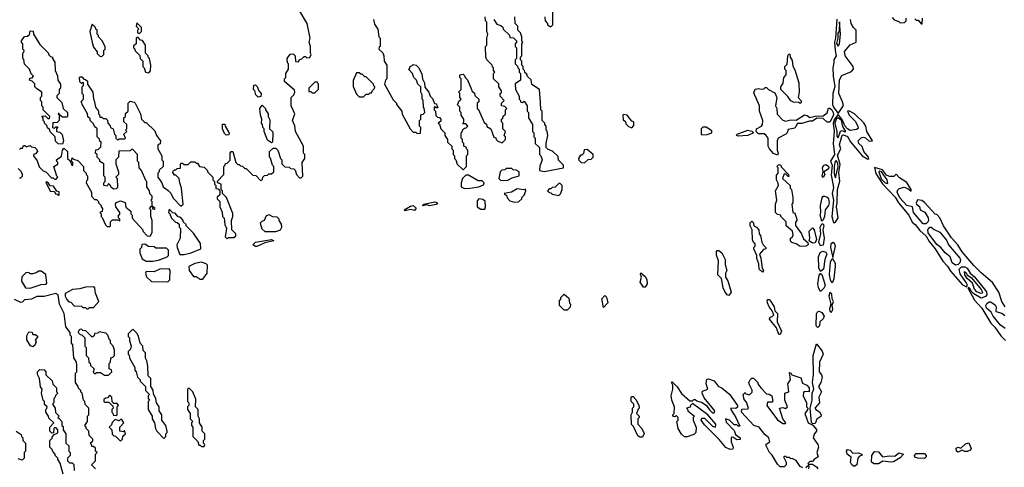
# Model space of a CAD drawing. Extents: x 2769579 to 2883812, y 684207 to 828660.
# Tile 330 of 505: x 2835877 to 2843178, y 760567 to 763882. Entities that reach past the tile are written whole.
import ezdxf

# ---------------------------------------------------------------- set-up
doc = ezdxf.new("R2010")
doc.units = 0

msp = doc.modelspace()

# ---------------------------------------------------------------- linework, layer by layer
at = {"layer": '0CON02XD'}
for points in [[(2839770, 763905), (2839773, 763873), (2839790, 763855), (2839790, 763845), (2839815, 763830), (2839830, 763845), (2839830, 764045)], [(2836555, 762640), (2836550, 762655), (2836535, 762670), (2836525, 762650), (2836500, 762655), (2836500, 762675), (2836510, 762685), (2836510, 762715), (2836500, 762725), (2836500, 762815), (2836471.7, 762831.7), (2836470, 762845), (2836450, 762865), (2836450, 762885), (2836440, 762895), (2836441.7, 762918.3), (2836458.3, 762921.7), (2836478.3, 762941.7), (2836480, 762975), (2836471.7, 762981.7), (2836468.3, 762998.3), (2836450, 763015), (2836450, 763075), (2836431.7, 763091.7), (2836425, 763110), (2836400, 763135), (2836398.3, 763148.3), (2836383, 763163), (2836380, 763185), (2836340, 763255), (2836338.3, 763268.3), (2836330, 763275), (2836350, 763295), (2836350, 763325), (2836340, 763335), (2836340, 763385), (2836350, 763395), (2836350, 763415), (2836345, 763420), (2836335, 763410), (2836321.7, 763421.7), (2836320, 763455), (2836325, 763460), (2836338.3, 763458.3), (2836351.7, 763441.7), (2836365, 763440), (2836378.3, 763428.3), (2836380, 763405), (2836420, 763345), (2836423, 763293), (2836430, 763285), (2836440, 763235), (2836460, 763205), (2836460, 763185), (2836468.3, 763178.3), (2836471.7, 763161.7), (2836485, 763160), (2836495, 763150), (2836515, 763150), (2836528.3, 763138.3), (2836530, 763115), (2836547, 763097), (2836550, 763085), (2836570, 763075), (2836580, 763035), (2836590, 763025), (2836590, 763005), (2836605, 762990), (2836615, 763000), (2836655, 763000), (2836660, 763005), (2836650, 763035), (2836670, 763055), (2836660, 763065), (2836670, 763075), (2836670, 763105), (2836650, 763125), (2836650, 763155), (2836660, 763165), (2836661.7, 763188.3), (2836680, 763205), (2836680, 763265), (2836695, 763280), (2836725, 763272.5), (2836732.5, 763265), (2836772.5, 763185), (2836780, 763145), (2836805, 763120), (2836815, 763120), (2836878.3, 763058.3), (2836890, 763025), (2836920, 762985), (2836918.3, 762961.7), (2836900, 762955), (2836900, 762925), (2836930, 762875), (2836930, 762845), (2836940, 762835), (2836940, 762795), (2836911.7, 762768.3), (2836910, 762755), (2836900, 762745), (2836900, 762715), (2836930, 762675), (2836940, 762645), (2836978.3, 762618.3), (2836997, 762597), (2837015, 762560), (2837071.7, 762501.7), (2837090, 762515), (2837077.5, 762635), (2837063, 762673), (2837060, 762705), (2837035, 762730), (2837025, 762730), (2837010, 762755), (2837025, 762770), (2837035, 762770), (2837045, 762780), (2837068.3, 762781.7), (2837070, 762815), (2837075, 762820), (2837085, 762820), (2837095, 762810), (2837125, 762810), (2837145, 762830), (2837175, 762830), (2837185, 762820), (2837195, 762820), (2837210, 762795), (2837245, 762790), (2837270, 762765), (2837270, 762755), (2837310, 762715), (2837310, 762695), (2837320, 762685), (2837320, 762665), (2837330, 762655), (2837331.7, 762631.7), (2837348.3, 762628.3), (2837360, 762615), (2837360, 762585), (2837341.7, 762568.3), (2837340, 762555), (2837360, 762535), (2837360, 762495), (2837377, 762457), (2837380, 762425), (2837391.7, 762411.7), (2837397.5, 762365), (2837410, 762335), (2837400, 762275), (2837415, 762260), (2837425, 762270), (2837465, 762270), (2837478.3, 762281.7), (2837480, 762295), (2837450, 762325), (2837447.5, 762395), (2837457.5, 762425), (2837457, 762447), (2837410, 762565), (2837380, 762595), (2837380, 762615), (2837370, 762625), (2837370, 762665), (2837351.7, 762671.7), (2837340, 762685), (2837390, 762735), (2837390, 762795), (2837398.3, 762801.7), (2837401.7, 762818.3), (2837415, 762820), (2837437, 762843), (2837437, 762893), (2837443.6, 762906.4), (2837457.5, 762905), (2837480, 762825), (2837495, 762810), (2837505, 762810), (2837515, 762800), (2837528.3, 762798.3), (2837545, 762780), (2837555, 762780), (2837605, 762730), (2837628.3, 762728.3), (2837665, 762690), (2837678.3, 762701.7), (2837680, 762715), (2837691.7, 762728.3), (2837715, 762730), (2837725, 762740), (2837745, 762740), (2837760, 762755), (2837760, 762795), (2837750, 762805), (2837737, 762857), (2837730, 762865), (2837730, 762905), (2837755, 762930), (2837775, 762930), (2837790, 762915), (2837810, 762855), (2837820, 762845), (2837820, 762815), (2837841.7, 762791.7), (2837875, 762790), (2837885, 762780), (2837908.3, 762778.3), (2837918.3, 762768.3), (2837930, 762735), (2837951.7, 762711.7), (2837965, 762710), (2837977, 762723), (2837970, 762825), (2837990, 762855), (2837990, 762885), (2837980, 762895), (2837980, 762945), (2837922.5, 763055), (2837917, 763097), (2837900, 763135), (2837917.5, 763185), (2837890, 763245), (2837890, 763305), (2837910, 763325), (2837917.5, 763345), (2837915, 763360), (2837840, 763425), (2837840, 763445), (2837850, 763455), (2837850, 763485), (2837870, 763515), (2837870, 763555), (2837863, 763563), (2837860, 763595), (2837881.7, 763628.3), (2837905, 763630), (2837920, 763615), (2837921.7, 763571.7), (2837945, 763570), (2837951.7, 763588.3), (2837968.3, 763591.7), (2837985, 763610), (2837995, 763610), (2838005, 763600), (2838028.3, 763601.7), (2838037.5, 763625), (2838032.5, 763635), (2838032.5, 763685), (2838022.5, 763715), (2838030, 763745), (2838007.5, 763855), (2837947, 763957)], [(2838521.7, 763828.3), (2838531.7, 763811.7), (2838540, 763755), (2838550, 763745), (2838550, 763685), (2838541.7, 763678.3), (2838540, 763665), (2838568.3, 763638.3), (2838577.5, 763615), (2838580, 763575), (2838600, 763545), (2838600, 763445), (2838590, 763435), (2838582.5, 763405), (2838645, 763290), (2838670, 763265), (2838670, 763255), (2838710, 763205), (2838713, 763183), (2838773, 763073), (2838795, 763050), (2838815, 763050), (2838825, 763040), (2838848.3, 763041.7), (2838850, 763085), (2838840, 763095), (2838840, 763135), (2838850, 763145), (2838851.7, 763178.3), (2838868.3, 763181.7), (2838880, 763195), (2838876.4, 763226.4), (2838870, 763235), (2838867.5, 763287.5), (2838860, 763295), (2838860, 763325), (2838850, 763345), (2838850, 763385), (2838830, 763405), (2838820, 763435), (2838800, 763455), (2838790, 763485), (2838760, 763515), (2838768.3, 763521.7), (2838771.7, 763538.3), (2838785, 763540), (2838795, 763550), (2838816.4, 763546.4), (2838836.1, 763526.1), (2838859.5, 763479.5), (2838863.6, 763443.6), (2838877.5, 763415), (2838881.7, 763381.7), (2838910, 763345), (2838920, 763315), (2838938.3, 763298.3), (2838951.7, 763261.7), (2838968.3, 763258.3), (2838970, 763245), (2838980, 763235), (2838975, 763230), (2838965, 763230), (2838955, 763240), (2838950, 763235), (2838950, 763215), (2838960, 763205), (2838961.7, 763171.7), (2838975, 763160), (2838988.3, 763158.3), (2839000, 763145), (2838998.3, 763131.7), (2838980, 763115), (2838988.3, 763108.3), (2839000, 763075), (2839030, 763045), (2839030, 763025), (2839050, 762995), (2839050, 762975), (2839080, 762945), (2839080, 762925), (2839090, 762915), (2839090, 762885), (2839100, 762875), (2839100, 762855), (2839110, 762845), (2839121.7, 762811.7), (2839161.7, 762771.7), (2839168.3, 762771.7), (2839190, 762795), (2839190, 762875), (2839200, 762885), (2839200, 762915), (2839190, 762925), (2839190, 762935), (2839170, 762945), (2839170, 762965), (2839160, 762975), (2839160, 762995), (2839150, 763005), (2839150, 763045), (2839158.3, 763051.7), (2839161.7, 763068.3), (2839175, 763080), (2839188.3, 763081.7), (2839200, 763095), (2839185, 763110), (2839161.7, 763111.7), (2839170, 763125), (2839170, 763145), (2839150, 763175), (2839150, 763195), (2839140, 763205), (2839140, 763235), (2839120, 763255), (2839128.3, 763261.7), (2839131.7, 763278.3), (2839150, 763295), (2839140, 763305), (2839140, 763335), (2839130, 763345), (2839150, 763365), (2839150, 763445), (2839140, 763455), (2839140, 763475), (2839165, 763480), (2839175, 763470), (2839180, 763455), (2839197, 763437), (2839227.5, 763365), (2839230, 763355), (2839248.3, 763338.3), (2839251.7, 763321.7), (2839280, 763295), (2839280, 763275), (2839270, 763265), (2839270, 763225), (2839278.3, 763218.3), (2839321.7, 763121.7), (2839338.3, 763108.3), (2839341.7, 763091.7), (2839370, 763075), (2839391.7, 763011.7), (2839408.3, 763008.3), (2839410, 762995), (2839421.7, 762981.7), (2839455, 762970), (2839480, 762995), (2839480, 763015), (2839470, 763025), (2839480, 763055), (2839460, 763075), (2839460, 763115), (2839450, 763125), (2839450, 763145), (2839458.3, 763151.7), (2839461.7, 763168.3), (2839478.3, 763181.7), (2839480, 763215), (2839490, 763225), (2839475, 763240), (2839450, 763245), (2839450, 763265), (2839470, 763285), (2839440, 763315), (2839440, 763335), (2839448.3, 763341.7), (2839450, 763355), (2839430, 763385), (2839428.3, 763408.3), (2839390, 763445), (2839390, 763485), (2839400, 763495), (2839390, 763505), (2839390, 763525), (2839381.7, 763531.7), (2839380, 763545), (2839340, 763585), (2839332.5, 763605), (2839330, 763685), (2839340, 763695), (2839340, 763745), (2839347.5, 763775), (2839340, 763795), (2839340, 763865), (2839330, 763875), (2839327.5, 763905)], [(2839392.5, 763885), (2839415, 763850), (2839445, 763840), (2839458.3, 763828.3), (2839461.7, 763811.7), (2839508.3, 763768.3), (2839511.7, 763751.7), (2839538.3, 763748.3), (2839560, 763725), (2839560, 763715), (2839550, 763705), (2839550, 763685), (2839560, 763675), (2839560, 763595), (2839550, 763585), (2839550, 763555), (2839568.3, 763538.3), (2839570, 763525), (2839580, 763515), (2839580, 763495), (2839590, 763485), (2839590, 763435), (2839551.7, 763408.3), (2839552.5, 763365), (2839580, 763315), (2839580, 763295), (2839588.3, 763288.3), (2839591.7, 763271.7), (2839605, 763270), (2839618.3, 763278.3), (2839640, 763245), (2839640, 763205), (2839650, 763195), (2839650, 763155), (2839680, 763105), (2839680, 763055), (2839690, 763045), (2839690, 763015), (2839700, 763005), (2839700, 762965), (2839730, 762935), (2839730, 762885), (2839740, 762875), (2839750, 762845), (2839733, 762797), (2839730, 762765), (2839765, 762757.5), (2839910, 762785), (2839910, 762805), (2839873, 762843), (2839868.3, 762868.3), (2839828.3, 762908.3), (2839795, 762920), (2839780, 762935), (2839780, 762965), (2839792.5, 763025), (2839787, 763057), (2839780, 763065), (2839780, 763095), (2839770, 763105), (2839770, 763115), (2839750, 763135), (2839750, 763205), (2839740, 763215), (2839738.3, 763271.7), (2839730, 763365), (2839673, 763403), (2839668.3, 763438.3), (2839641.7, 763461.7), (2839638.3, 763478.3), (2839621.7, 763491.7), (2839620, 763505), (2839610, 763515), (2839610, 763535), (2839600, 763545), (2839600, 763575), (2839590, 763585), (2839590, 763605), (2839600, 763615), (2839600, 763705), (2839607.5, 763715), (2839600, 763725), (2839600, 763755), (2839590, 763785), (2839570, 763805), (2839570, 763835), (2839550, 763855), (2839547.5, 763905)], [(2842345, 763900), (2842361.7, 763881.7), (2842395, 763870), (2842405, 763860), (2842438.3, 763861.7), (2842450, 763875), (2842450, 763895)], [(2842515, 763890), (2842525, 763880), (2842538.3, 763878.3), (2842561.7, 763851.7), (2842568.3, 763851.7), (2842570, 763895)], [(2836485, 763610), (2836500, 763625), (2836500, 763655), (2836510, 763665), (2836510, 763685), (2836487.5, 763725), (2836460, 763755), (2836460, 763765), (2836450, 763775), (2836450, 763805), (2836441.7, 763811.7), (2836440, 763825), (2836415, 763850), (2836397.5, 763795), (2836413, 763713), (2836425, 763680), (2836450, 763645), (2836451.7, 763631.7), (2836471.7, 763611.7), (2836485, 763610)], [(2836765, 763780), (2836780, 763795), (2836780, 763825), (2836745, 763860), (2836740, 763835), (2836760, 763815), (2836750, 763805), (2836750, 763785), (2836765, 763780)], [(2838500, 763885), (2838508.3, 763848.3), (2838521.7, 763828.3)], [(2841934.7, 763885.3), (2841925.9, 763745), (2841919.1, 763715), (2841922.1, 763655), (2841931.3, 763615), (2841914.6, 763585), (2841913.2, 763565), (2841906.2, 763525), (2841908.2, 763465), (2841921.7, 763388.3), (2841906.8, 763335), (2841903.2, 763255), (2841910.6, 763235), (2841945, 763186.7), (2841983.9, 763246.1), (2841977.5, 763275), (2841950.6, 763335), (2841955, 763437.5), (2841971.7, 763468.3), (2842045, 763500), (2842060, 763515), (2842057.5, 763535), (2841996.7, 763615), (2841993.6, 763646.4), (2842033.6, 763696.4), (2842080, 763715), (2842080, 763805), (2842060, 763825), (2842042.5, 763855), (2842037.5, 763885)], [(2841945, 763686.7), (2841956.2, 763705), (2841962.5, 763775), (2841955, 763867.5), (2841952.5, 763797.5), (2841942.3, 763782.3), (2841942.5, 763745), (2841933.8, 763706.2), (2841945, 763686.7)], [(2836195, 762960), (2836163, 762963), (2836141.7, 762981.7), (2836140, 763015), (2836101.7, 763051.7), (2836098.3, 763068.3), (2836081.7, 763081.7), (2836078.3, 763098.3), (2836060, 763115), (2836060, 763125), (2836050, 763135), (2836050, 763155), (2836041.7, 763168.3), (2836065, 763170), (2836085, 763150), (2836098.3, 763151.7), (2836100, 763165), (2836050, 763215), (2836050, 763235), (2836040, 763245), (2836040, 763275), (2836030, 763285), (2836030, 763305), (2836040, 763315), (2836040, 763345), (2836001.7, 763371.7), (2835990, 763385), (2835988.3, 763408.3), (2835968.3, 763428.3), (2835950, 763435), (2835951.7, 763448.3), (2835968.3, 763451.7), (2835980, 763465), (2835961.7, 763481.7), (2835950, 763515), (2835913, 763553), (2835907, 763587), (2835900, 763595), (2835900, 763635), (2835908.3, 763641.7), (2835910, 763655), (2835900, 763665), (2835900, 763705), (2835890, 763715), (2835890, 763725), (2835911.7, 763758.3), (2835935, 763760), (2835948.3, 763771.7), (2835955, 763800), (2835976.4, 763796.4), (2835980, 763775), (2836025, 763700), (2836090, 763635), (2836090, 763625), (2836105, 763610), (2836120, 763605), (2836120, 763595), (2836137, 763567), (2836140, 763505), (2836157, 763467), (2836160, 763435), (2836180, 763405), (2836178.3, 763378.3), (2836170, 763365), (2836170, 763335), (2836152.5, 763317.5), (2836152.5, 763305), (2836188.3, 763268.3), (2836200, 763225), (2836230, 763195), (2836230, 763165), (2836225, 763160), (2836195, 763160), (2836170, 763180), (2836168.3, 763188.3), (2836161.7, 763188.3), (2836161.7, 763181.7), (2836170, 763180), (2836170, 763135), (2836155, 763120), (2836121.7, 763118.3), (2836120, 763085), (2836135, 763080), (2836145, 763090), (2836158.3, 763088.3), (2836150, 763075), (2836150, 763055), (2836175, 763050), (2836191.7, 763031.7), (2836202.5, 762985), (2836195, 762960)], [(2836835, 763490), (2836847, 763503), (2836850, 763545), (2836840, 763595), (2836830, 763605), (2836830, 763615), (2836810, 763635), (2836810, 763695), (2836788.3, 763728.3), (2836771.7, 763731.7), (2836755, 763750), (2836745, 763750), (2836740, 763745), (2836740, 763705), (2836721.7, 763688.3), (2836720, 763675), (2836728.3, 763668.3), (2836731.7, 763651.7), (2836768.3, 763618.3), (2836770, 763595), (2836790, 763575), (2836790, 763535), (2836800, 763525), (2836810, 763495), (2836835, 763490)], [(2841665, 763262.5), (2841655, 763270), (2841615, 763272.5), (2841595, 763282.5), (2841573, 763313), (2841520, 763365), (2841520, 763385), (2841537, 763413), (2841542.5, 763455), (2841560, 763475), (2841560, 763505), (2841550, 763515), (2841550, 763535), (2841567, 763553), (2841572.5, 763615), (2841580, 763630), (2841587, 763627), (2841590, 763605), (2841605, 763580), (2841608.3, 763538.3), (2841625, 763510), (2841653.3, 763415), (2841656.7, 763345), (2841650, 763305), (2841671.7, 763281.7), (2841671.7, 763268.3), (2841665, 763262.5)], [(2838425, 763310), (2838445, 763330), (2838465, 763330), (2838475, 763340), (2838485, 763340), (2838491.7, 763358.3), (2838508.3, 763371.7), (2838510, 763385), (2838501.7, 763391.7), (2838500, 763405), (2838445, 763460), (2838435, 763460), (2838415, 763480), (2838405, 763480), (2838395, 763490), (2838375, 763490), (2838348.3, 763431.7), (2838348.3, 763388.3), (2838375, 763330), (2838395, 763310), (2838425, 763310)], [(2837645, 763307.5), (2837627.5, 763325), (2837620, 763355), (2837610, 763365), (2837611.7, 763398.3), (2837625, 763400), (2837637, 763387), (2837650, 763355), (2837667, 763337), (2837665, 763312.5), (2837645, 763307.5)], [(2838065, 763340), (2838091.7, 763368.3), (2838091.7, 763401.7), (2838085, 763420), (2838065, 763420), (2838020, 763375), (2838021.7, 763351.7), (2838035, 763350), (2838045, 763340), (2838065, 763340)], [(2841495, 762880), (2841465, 762892.5), (2841436.4, 762926.4), (2841427.5, 762945), (2841427.5, 763005), (2841412.5, 763025), (2841395.9, 763035.9), (2841355, 763036.2), (2841336.7, 763055), (2841340, 763075), (2841376.7, 763095), (2841383.3, 763105), (2841386.7, 763135), (2841363.3, 763205), (2841362.5, 763245), (2841320.7, 763340.7), (2841331.2, 763368.8), (2841355, 763373.3), (2841375, 763367.5), (2841395, 763370), (2841405, 763380), (2841415, 763380), (2841430, 763365), (2841475, 763340), (2841490, 763305), (2841480, 763245), (2841490, 763225), (2841493, 763183), (2841535, 763137.5), (2841555, 763130), (2841595, 763140), (2841635, 763137.5), (2841695, 763177.5), (2841715, 763173.8), (2841735, 763158.8), (2841775, 763168), (2841835, 763171.2), (2841865, 763193.3), (2841875, 763226.2), (2841885, 763227.1), (2841898.5, 763215), (2841909.2, 763195), (2841910.8, 763175), (2841885, 763122.5), (2841865, 763123.1), (2841835, 763150), (2841786.4, 763153.6), (2841755, 763130.8), (2841732, 763132), (2841675, 763114), (2841645, 763112.5), (2841625, 763080), (2841575, 763070), (2841567.5, 763045), (2841556.4, 763033.6), (2841500, 763005), (2841492.5, 762985), (2841492.5, 762915), (2841500, 762895), (2841495, 762880)], [(2837745, 762970), (2837715, 762990), (2837690, 763055), (2837690, 763075), (2837680, 763085), (2837677, 763107), (2837670, 763115), (2837672.5, 763145), (2837662.5, 763175), (2837657.5, 763225), (2837675, 763250), (2837700, 763225), (2837700, 763215), (2837720, 763185), (2837720, 763165), (2837731.7, 763141.7), (2837730, 763075), (2837750, 763055), (2837753, 763043), (2837750, 762975), (2837745, 762970)], [(2840415, 763082.5), (2840431.7, 763098.3), (2840430, 763125), (2840415, 763130), (2840380, 763175), (2840355, 763180), (2840350, 763175), (2840351.7, 763141.7), (2840368.3, 763128.3), (2840371.7, 763111.7), (2840391.7, 763091.7), (2840415, 763082.5)], [(2841915, 762376.7), (2841925, 762383.3), (2841945.6, 762415), (2841932.5, 762495), (2841938.8, 762528.8), (2841940, 762625), (2841957.4, 762687.4), (2841951.4, 762751.4), (2841960.8, 762810.8), (2841941.4, 762878.6), (2841964.3, 762925), (2841954.4, 762955), (2841975, 763026.7), (2841985, 763030.8), (2842015, 763017.1), (2842037.9, 762977.9), (2842124.6, 762874.6), (2842165, 762850), (2842172.5, 762855), (2842171.2, 762865), (2842136.5, 762905), (2842123, 762943), (2842098.2, 762965), (2842094.5, 762985), (2842115, 763007.8), (2842131.4, 763011.4), (2842147.3, 763007.3), (2842175, 762983.3), (2842200, 762985), (2842157.5, 763055), (2842150, 763095), (2842135, 763117.5), (2842067.5, 763185), (2842025, 763207.5), (2842013.8, 763205), (2842026.2, 763175), (2842071.4, 763131.4), (2842092, 763095), (2842094, 763076), (2842081.7, 763068.3), (2842035, 763062.7), (2842015.5, 763075), (2841996.1, 763096.1), (2841977.8, 763137.8), (2841945, 763180), (2841919.2, 763145), (2841909.4, 763115), (2841916.2, 763055), (2841909.6, 762965), (2841919.2, 762885), (2841888.6, 762835), (2841901.1, 762805), (2841893.6, 762733.6), (2841911.2, 762638.8), (2841900.8, 762595), (2841911.9, 762545), (2841898.9, 762425), (2841910.8, 762380.8), (2841915, 762376.7)], [(2837408.3, 763028.3), (2837395, 763040), (2837380, 763075), (2837381.7, 763108.3), (2837398.3, 763108.3), (2837400, 763095), (2837427, 763047), (2837430, 763035), (2837425, 763030), (2837408.3, 763028.3)], [(2840935, 763030), (2840975, 763032.5), (2841010, 763045), (2841008.3, 763058.3), (2840967, 763087), (2840943, 763087), (2840930, 763075), (2840930, 763035), (2840935, 763030)], [(2841945, 763007.5), (2841962.1, 763057.9), (2841975, 763062.5), (2841995, 763052.9), (2842002.5, 763055), (2841980.6, 763090.6), (2841970.2, 763135), (2841945, 763154.7), (2841930.3, 763145), (2841921.2, 763115), (2841936.2, 763055), (2841935, 763020), (2841945, 763007.5)], [(2841205, 763019.2), (2841192.5, 763025), (2841196.7, 763035), (2841275, 763063.8), (2841305, 763057.5), (2841317.5, 763045), (2841275, 763024.4), (2841205, 763019.2)], [(2835875, 762920), (2835885, 762930), (2835898.3, 762931.7), (2835905, 762950), (2835915, 762950), (2835925, 762940), (2835955, 762950), (2835965, 762940), (2835990, 762935), (2836005, 762920), (2836007.5, 762905), (2835995, 762890), (2835980, 762885), (2835980, 762875), (2836007, 762837), (2836021.7, 762791.7), (2836051.7, 762761.7), (2836070, 762755), (2836111.7, 762711.7), (2836125, 762710), (2836135, 762700), (2836148.3, 762701.7), (2836160, 762715), (2836152.5, 762722.5), (2836130, 762795), (2836158.3, 762811.7), (2836160, 762825), (2836151.7, 762831.7), (2836150, 762845), (2836187.5, 762872.5), (2836193, 762917), (2836205, 762930), (2836230, 762905), (2836230, 762855), (2836248.3, 762838.3), (2836265, 762800), (2836270, 762805), (2836270, 762825), (2836260, 762835), (2836265, 762860), (2836275, 762850), (2836308.3, 762838.3), (2836350, 762795), (2836350, 762765), (2836370, 762745), (2836370, 762735), (2836380, 762725), (2836380, 762695), (2836371.7, 762688.3), (2836370, 762675), (2836410, 762605), (2836410, 762575), (2836431.7, 762551.7), (2836445, 762550), (2836460, 762535), (2836460, 762525), (2836480, 762505), (2836480, 762495), (2836490, 762485), (2836488.3, 762461.7), (2836470, 762455), (2836480, 762445), (2836480, 762425), (2836488.3, 762418.3), (2836511.7, 762361.7), (2836525, 762350), (2836545, 762350), (2836550, 762355), (2836550, 762385), (2836565, 762400), (2836605, 762400), (2836618.3, 762391.7), (2836620, 762405), (2836610, 762415), (2836610, 762435), (2836618.3, 762441.7), (2836620, 762455), (2836590, 762495), (2836587.5, 762515), (2836591.7, 762528.3), (2836625, 762540), (2836658.3, 762528.3), (2836663, 762493), (2836700, 762465), (2836700, 762445), (2836710, 762435), (2836711.7, 762411.7), (2836790, 762325), (2836790, 762315), (2836821.7, 762281.7), (2836845, 762280), (2836860, 762305), (2836860, 762395), (2836850, 762425), (2836850, 762475), (2836840, 762485), (2836855, 762500), (2836860, 762500), (2836861.7, 762481.7), (2836875, 762480), (2836880, 762485), (2836860, 762500), (2836860, 762535), (2836850, 762545), (2836860, 762555), (2836860, 762575), (2836841.7, 762591.7), (2836840, 762615), (2836820, 762645), (2836820, 762685), (2836811.7, 762691.7), (2836780, 762765), (2836762.5, 762785), (2836760, 762825), (2836750, 762835), (2836750, 762885), (2836715, 762920), (2836705, 762920), (2836695, 762910), (2836611.7, 762908.3), (2836610, 762865), (2836590, 762845), (2836590, 762815), (2836610, 762755), (2836610, 762735), (2836590, 762715), (2836600, 762705), (2836601.7, 762638.3), (2836591.7, 762628.3), (2836575, 762627.5), (2836555, 762640)], [(2840065, 762823.3), (2840093, 762847), (2840115, 762850), (2840130, 762865), (2840130, 762885), (2840085, 762920), (2840061.7, 762918.3), (2840058.3, 762891.7), (2840045, 762880), (2840035, 762880), (2840020, 762855), (2840023, 762843), (2840040, 762825), (2840065, 762823.3)], [(2841665, 762201.2), (2841635, 762222.5), (2841601.7, 762231.7), (2841593, 762243), (2841592.5, 762265), (2841606.7, 762273.3), (2841611.7, 762288.3), (2841607, 762317), (2841560, 762355), (2841560, 762385), (2841520, 762425), (2841520, 762435), (2841495, 762440), (2841480, 762455), (2841480, 762515), (2841490, 762545), (2841480, 762615), (2841502.5, 762655), (2841501.7, 762671.7), (2841487.5, 762695), (2841488.3, 762731.7), (2841500, 762745), (2841500, 762785), (2841490, 762795), (2841505, 762810), (2841520, 762805), (2841521.7, 762791.7), (2841577.5, 762735), (2841580, 762720), (2841575, 762720), (2841558.3, 762738.3), (2841545, 762740), (2841532.5, 762705), (2841590, 762655), (2841590, 762635), (2841600, 762625), (2841610, 762565), (2841610, 762525), (2841602.5, 762515), (2841610, 762455), (2841625, 762450), (2841640, 762405), (2841640, 762395), (2841628.3, 762381.7), (2841628.3, 762358.3), (2841672.5, 762295), (2841689.3, 762259.3), (2841721.7, 762231.7), (2841722.5, 762215), (2841705, 762204), (2841665, 762201.2)], [(2841835, 762713.3), (2841826.7, 762725), (2841833.3, 762755), (2841829.2, 762785), (2841837.1, 762802.9), (2841855, 762810.6), (2841875, 762797.5), (2841875.3, 762785), (2841865, 762770), (2841840, 762755), (2841847.5, 762735), (2841835, 762713.3)], [(2841925, 762710), (2841945.4, 762795), (2841944.3, 762815), (2841933.6, 762836.4), (2841924.4, 762835.6), (2841914.7, 762795.3), (2841915, 762740), (2841925, 762710)], [(2835875, 762710), (2835885, 762710), (2835897, 762723), (2835897.5, 762735), (2835888.3, 762758.3), (2835865, 762780)], [(2839175, 762632.5), (2839215, 762633.8), (2839280, 762645), (2839315, 762660), (2839320, 762675), (2839305, 762690), (2839275, 762690), (2839205, 762730), (2839185, 762730), (2839160, 762705), (2839150, 762675), (2839150, 762645), (2839175, 762632.5)], [(2839445, 762692.5), (2839495, 762693.8), (2839528.3, 762711.7), (2839580, 762725), (2839580, 762755), (2839557, 762767), (2839535, 762770), (2839525, 762780), (2839485, 762780), (2839475, 762770), (2839451.7, 762768.3), (2839440, 762755), (2839430, 762705), (2839445, 762692.5)], [(2843183.8, 761755), (2843160, 761795), (2843136.7, 761865), (2843090, 761935), (2843006.1, 762006.1), (2842952, 762062), (2842865, 762163.3), (2842833.9, 762213.9), (2842785, 762267.5), (2842726.7, 762355), (2842700, 762415), (2842678.3, 762438.3), (2842665, 762442.5), (2842585, 762527.5), (2842565, 762542.5), (2842535, 762547.5), (2842524, 762524), (2842526.7, 762515), (2842549.6, 762499.6), (2842554.6, 762474.6), (2842587.6, 762457.6), (2842613.8, 762415), (2842615.8, 762394.2), (2842608.8, 762381.2), (2842595, 762371.2), (2842575, 762370.8), (2842504.6, 762454.6), (2842497.3, 762497.3), (2842455.4, 762505.4), (2842403.6, 762563.6), (2842383.3, 762605), (2842388.5, 762621.5), (2842399.1, 762630.9), (2842435, 762642.9), (2842462, 762632), (2842487, 762613), (2842487.5, 762625), (2842455.9, 762675.9), (2842400.7, 762710.7), (2842375, 762737.5), (2842358.8, 762721.2), (2842325, 762720.8), (2842305, 762731.9), (2842275, 762771.1), (2842215, 762787.5), (2842223.9, 762743.9), (2842275, 762666.9), (2842367.3, 762567.3), (2842392, 762525), (2842470, 762435), (2842493.7, 762383.7), (2842515.7, 762365), (2842550.2, 762320.2), (2842597.9, 762277.9), (2842619.3, 762239.3), (2842665.5, 762185.5), (2842722.8, 762092.8), (2842756.2, 762056.2), (2842778.9, 762018.9), (2842867.9, 761917.9), (2842897, 761903), (2842903.8, 761915), (2842895.6, 761935), (2842849.1, 761999.1), (2842842, 762035), (2842859.1, 762050.9), (2842885, 762052.3), (2842901.8, 762041.8), (2842924.6, 762005), (2842957.4, 761977.4), (2843029.1, 761889.2), (2843045.4, 761865.4), (2843048.2, 761845), (2843038.5, 761831.5), (2843005, 761819.1), (2842951.1, 761851.1), (2842931.2, 761871.2), (2842925, 761888.8), (2842915, 761898.8), (2842907.5, 761895), (2842955.6, 761805.6), (2843010, 761745), (2843078.6, 761635), (2843107.1, 761605), (2843151.1, 761541.1), (2843186.7, 761505)], [(2842315, 762670), (2842308, 762695), (2842268, 762755), (2842255, 762760), (2842246.7, 762755), (2842265, 762704.3), (2842295, 762674.2), (2842315, 762670)], [(2836165, 762580), (2836170, 762585), (2836168.3, 762608.3), (2836151.7, 762611.7), (2836128.3, 762648.3), (2836101.7, 762651.7), (2836085, 762680), (2836071.7, 762678.3), (2836101.7, 762611.7), (2836135, 762610), (2836141.7, 762591.7), (2836155, 762590), (2836165, 762580)], [(2839875, 762580), (2839887, 762593), (2839900, 762625), (2839900, 762655), (2839885, 762670), (2839875, 762670), (2839848.3, 762641.7), (2839825, 762640), (2839815, 762630), (2839801.7, 762628.3), (2839790, 762615), (2839801.7, 762601.7), (2839815, 762600), (2839825, 762590), (2839875, 762580)], [(2839545, 762530), (2839575, 762532.5), (2839600, 762555), (2839600, 762565), (2839617, 762583), (2839630, 762615), (2839627.5, 762627.5), (2839615, 762622.5), (2839565, 762630), (2839524.2, 762605.8), (2839470, 762595), (2839488.3, 762578.3), (2839491.7, 762561.7), (2839511.7, 762541.7), (2839545, 762530)], [(2841825, 762390), (2841811.2, 762435), (2841816.2, 762455), (2841814, 762505), (2841826.1, 762563.9), (2841833.8, 762576.2), (2841843.9, 762576.1), (2841865, 762567.1), (2841874.3, 762555), (2841878.5, 762525), (2841873.1, 762505), (2841848, 762475), (2841843.8, 762425), (2841835, 762400), (2841825, 762390)], [(2838735, 762466.7), (2838726.7, 762475), (2838775, 762502), (2838795, 762505.8), (2838815.8, 762485.8), (2838805, 762468.8), (2838774, 762476), (2838735, 762466.7)], [(2838865, 762502.5), (2838870, 762515), (2838955, 762532), (2838975.8, 762525), (2838965.5, 762514.5), (2838915, 762504.4), (2838895, 762510), (2838865, 762502.5)], [(2839325, 762480), (2839330, 762495), (2839328.3, 762538.3), (2839311.7, 762551.7), (2839280, 762555), (2839268.3, 762541.7), (2839270, 762495), (2839295, 762480), (2839325, 762480)], [(2837095, 762143.8), (2837147.5, 762155), (2837220, 762185), (2837217.5, 762225), (2837165, 762300), (2837110, 762355), (2837110, 762365), (2837090, 762385), (2837090, 762395), (2837078.3, 762408.3), (2837065, 762420), (2837051.7, 762421.7), (2837028.3, 762448.3), (2837011.7, 762451.7), (2836985, 762480), (2836980, 762455), (2836988.3, 762448.3), (2837001.7, 762411.7), (2837031.7, 762381.7), (2837045, 762380), (2837058.3, 762368.3), (2837060, 762345), (2837070, 762335), (2837067.5, 762265), (2837042.5, 762215), (2837043.8, 762195), (2837064.1, 762144.1), (2837095, 762143.8)], [(2837775, 762312.5), (2837810, 762325), (2837820, 762345), (2837817, 762367), (2837800, 762395), (2837800, 762405), (2837785, 762420), (2837753, 762423), (2837727, 762437), (2837705, 762430), (2837690, 762395), (2837671.7, 762388.3), (2837660, 762375), (2837673, 762333), (2837693.6, 762313.6), (2837775, 762312.5)], [(2841385, 762012.5), (2841360, 762035), (2841357.5, 762075), (2841343.6, 762113.6), (2841342.5, 762135), (2841320, 762185), (2841320, 762195), (2841330, 762205), (2841330, 762225), (2841320, 762230), (2841310.7, 762250.7), (2841307.5, 762325), (2841292.5, 762355), (2841293, 762377), (2841305, 762390), (2841317, 762377), (2841320, 762355), (2841340, 762345), (2841357, 762327), (2841360, 762295), (2841370, 762285), (2841380, 762235), (2841390, 762215), (2841410, 762195), (2841410, 762185), (2841390.7, 762179.3), (2841362.5, 762145), (2841373.3, 762115), (2841383, 762043), (2841392.5, 762025), (2841385, 762012.5)], [(2841815, 762206.7), (2841802.5, 762235), (2841817.5, 762295), (2841813.3, 762345), (2841825, 762370), (2841835, 762370), (2841838.8, 762355), (2841832.5, 762325), (2841841.2, 762265), (2841835, 762213.3), (2841815, 762206.7)], [(2841755, 762226.7), (2841730, 762245), (2841736.7, 762265), (2841730, 762315), (2841755, 762340), (2841766.4, 762326.4), (2841783.8, 762255), (2841775, 762230), (2841755, 762226.7)], [(2842815, 762064), (2842790.8, 762080.8), (2842775, 762125.6), (2842737.8, 762155), (2842707.5, 762195), (2842678, 762218), (2842612.9, 762302.9), (2842610, 762325), (2842625, 762346.7), (2842635, 762346.7), (2842657.1, 762327.1), (2842698.5, 762308.5), (2842749.3, 762249.3), (2842763.3, 762215), (2842847.1, 762117.1), (2842851.8, 762105), (2842847.7, 762082.3), (2842835, 762070), (2842815, 762064)], [(2836815, 762092.5), (2836865, 762094), (2836905, 762100), (2836970, 762125), (2836980, 762135), (2836980, 762175), (2836965, 762190), (2836885, 762190), (2836875, 762200), (2836833, 762203), (2836805, 762220), (2836781.7, 762218.3), (2836780, 762195), (2836768.3, 762181.7), (2836767.5, 762155), (2836785, 762110), (2836815, 762092.5)], [(2837625, 762201.4), (2837606, 762215), (2837625, 762235.5), (2837744.6, 762255.4), (2837760, 762245), (2837695, 762230), (2837635, 762202.9), (2837625, 762201.4)], [(2841905, 762120), (2841925.5, 762205), (2841918, 762225), (2841905, 762231.2), (2841891.1, 762218.9), (2841888.1, 762195), (2841905, 762120)], [(2841135, 761840), (2841123.6, 761843.6), (2841105, 761870), (2841092.5, 761895), (2841080, 761965), (2841053, 761993), (2841057.5, 762095), (2841043, 762137), (2841042.5, 762165), (2841048.3, 762171.7), (2841061.7, 762171.7), (2841082.5, 762155), (2841107.5, 762105), (2841108.3, 762068.3), (2841120, 762025), (2841110, 762005), (2841110, 761975), (2841127, 761947), (2841152.5, 761865), (2841135, 761840)], [(2841815, 762017.5), (2841802.5, 762045), (2841800, 762125), (2841812.7, 762157.3), (2841832.3, 762167.7), (2841855, 762159.4), (2841861.5, 762145), (2841845.9, 762105.9), (2841835.7, 762035), (2841825, 762023.3), (2841815, 762017.5)], [(2837235, 761960), (2837267.5, 762005), (2837270, 762065), (2837260, 762075), (2837225, 762085.8), (2837175, 762077.1), (2837130, 762055), (2837132.5, 762025), (2837165, 761980), (2837185, 761980), (2837215, 761960), (2837235, 761960)], [(2841905, 761937.5), (2841915.8, 761964.2), (2841926.4, 762055), (2841925, 762076.2), (2841905, 762110), (2841895, 762106.7), (2841885.6, 762085), (2841880, 761995), (2841886.2, 761955), (2841895, 761937.5), (2841905, 761937.5)], [(2835955, 761893.3), (2836035, 761920), (2836067, 761923), (2836078.3, 761931.7), (2836070, 761995), (2836035, 762020), (2836015, 762020), (2836005, 762010), (2835975, 762000), (2835955, 762000), (2835945, 762010), (2835921.7, 762008.3), (2835891.7, 761978.3), (2835890, 761945), (2835920, 761895), (2835955, 761893.3)], [(2836975, 761940), (2836990, 761955), (2836992.5, 762025), (2836985.9, 762035.9), (2836915, 762035.6), (2836875, 762014), (2836815, 762016), (2836808.8, 762005), (2836817, 761977), (2836855, 761942.5), (2836975, 761940)], [(2840515, 761900), (2840501.7, 761901.7), (2840478.3, 761938.3), (2840487.5, 761975), (2840480, 761995), (2840482.5, 762007.5), (2840515, 761980), (2840527, 761957), (2840530, 761925), (2840515, 761900)], [(2841815, 761870), (2841798.8, 761895), (2841795.8, 761925), (2841805, 761990), (2841815, 762003.3), (2841825.6, 761995.6), (2841850, 761915), (2841842.8, 761897.2), (2841815, 761870)], [(2843005, 761854.5), (2842975, 761867.3), (2842957.1, 761885), (2842940.6, 761930.6), (2842902.9, 761965), (2842885, 761992), (2842882.7, 762017.3), (2842895, 762008), (2842901.2, 761991.2), (2842935, 761970), (2843005, 761884.4), (2843016.3, 761863.7), (2843014.1, 761855.9), (2843005, 761854.5)], [(2836440, 760555), (2836410, 760585), (2836440, 760615), (2836440, 760665), (2836450, 760675), (2836440, 760685), (2836438.3, 760708.3), (2836425, 760720), (2836411.7, 760721.7), (2836410, 760735), (2836400, 760745), (2836418.3, 760761.7), (2836420, 760775), (2836391.7, 760801.7), (2836390, 760835), (2836370, 760855), (2836370, 760865), (2836360, 760875), (2836380, 760905), (2836380, 760945), (2836390, 760955), (2836390, 761005), (2836361.7, 761031.7), (2836360, 761055), (2836350, 761065), (2836340, 761115), (2836331.7, 761121.7), (2836328.3, 761138.3), (2836311.7, 761151.7), (2836310, 761165), (2836290, 761195), (2836290, 761265), (2836300, 761275), (2836300, 761325), (2836297.5, 761345), (2836278.3, 761378.3), (2836270, 761475), (2836260, 761485), (2836260, 761535), (2836250, 761545), (2836250, 761565), (2836218.3, 761608.3), (2836206.4, 761706.4), (2836171.2, 761775), (2836161.2, 761845), (2836145, 761854.2), (2836057.2, 761832.8), (2836005, 761830.9), (2835965, 761811.4), (2835912.2, 761807.8), (2835895, 761790), (2835885, 761788), (2835838.6, 761808.6)], [(2836385, 761740), (2836395, 761750), (2836425, 761750), (2836462.5, 761795), (2836437.7, 761857.7), (2836433.3, 761895), (2836425, 761903.3), (2836365, 761900), (2836321.8, 761888.2), (2836267.3, 761882.7), (2836213.3, 761855), (2836213.6, 761833.6), (2836225, 761810), (2836241.7, 761791.7), (2836255, 761790), (2836281.7, 761761.7), (2836335, 761760), (2836345, 761750), (2836365, 761750), (2836375, 761740), (2836385, 761740)], [(2839935, 761730), (2839915, 761730), (2839880, 761765), (2839880, 761805), (2839888.3, 761811.7), (2839890, 761825), (2839915, 761850), (2839948.3, 761818.3), (2839953, 761783), (2839960, 761775), (2839958.3, 761751.7), (2839935, 761730)], [(2841895, 761716.7), (2841905.6, 761735), (2841901.2, 761768.8), (2841910.8, 761795), (2841902, 761815), (2841898.5, 761848.5), (2841885, 761862.5), (2841875.7, 761835), (2841890, 761775), (2841880.3, 761740.3), (2841885, 761722.5), (2841895, 761716.7)], [(2840205, 761750), (2840192.5, 761815), (2840215, 761840), (2840227, 761827), (2840237.5, 761785), (2840205, 761750)], [(2841515, 761550), (2841505, 761550), (2841488.8, 761598.8), (2841437.5, 761665), (2841441.7, 761678.3), (2841457, 761683), (2841467.5, 761695), (2841456.7, 761726.7), (2841433.3, 761755), (2841422.5, 761785), (2841420, 761805), (2841425, 761810), (2841435, 761810), (2841447.5, 761795), (2841471.2, 761755), (2841476.4, 761726.4), (2841496.2, 761705), (2841493.3, 761645), (2841526.2, 761575), (2841515, 761550)], [(2843184.5, 761594.5), (2843148.8, 761618.8), (2843095.6, 761685), (2843080, 761715), (2843044.6, 761744.6), (2843039.5, 761765), (2843048.9, 761781.1), (2843065, 761792.5), (2843075, 761792.5), (2843109.1, 761769.1), (2843117.8, 761755), (2843115, 761720), (2843159, 761709), (2843181.2, 761691.2)], [(2841795, 761603.3), (2841786.7, 761606.7), (2841783.6, 761616.4), (2841786, 761704), (2841792, 761718), (2841805, 761723.3), (2841825, 761714), (2841840.9, 761685), (2841835, 761667.5), (2841810, 761645), (2841807.5, 761615), (2841795, 761603.3)], [(2835975, 761460), (2835957, 761467), (2835930.7, 761510.7), (2835930.7, 761539.3), (2835945, 761570), (2835968.3, 761568.3), (2835975, 761550), (2835995, 761550), (2836010, 761535), (2835992.5, 761507.5), (2836000, 761495), (2835988.3, 761471.7), (2835975, 761460)], [(2836535, 761250), (2836560, 761275), (2836558.3, 761288.3), (2836540, 761295), (2836540, 761335), (2836550, 761345), (2836551.7, 761378.3), (2836568.3, 761381.7), (2836580, 761395), (2836580, 761435), (2836570, 761465), (2836550, 761485), (2836550, 761505), (2836541.7, 761511.7), (2836530, 761545), (2836515, 761560), (2836465, 761570), (2836455, 761560), (2836431.7, 761558.3), (2836428.3, 761541.7), (2836415, 761530), (2836368.3, 761578.3), (2836345, 761580), (2836335, 761590), (2836321.7, 761588.3), (2836311.7, 761578.3), (2836310, 761565), (2836325, 761550), (2836338.3, 761548.3), (2836360, 761525), (2836360, 761465), (2836370, 761455), (2836370, 761395), (2836387, 761377), (2836390, 761345), (2836398.3, 761338.3), (2836401.7, 761321.7), (2836430, 761295), (2836421.7, 761271.7), (2836435, 761260), (2836445, 761270), (2836475, 761270), (2836505, 761250), (2836535, 761250)], [(2836945, 760780), (2836960, 760795), (2836960, 760815), (2836970, 760825), (2836970, 760835), (2836960, 760875), (2836930, 760915), (2836930, 760955), (2836910, 760985), (2836910, 761015), (2836890, 761045), (2836887, 761077), (2836868.3, 761108.3), (2836867, 761137), (2836850, 761165), (2836850, 761225), (2836830, 761245), (2836827.5, 761315), (2836820, 761355), (2836810, 761375), (2836810, 761415), (2836793, 761433), (2836790, 761465), (2836770, 761485), (2836757, 761537), (2836745, 761560), (2836715, 761590), (2836680, 761555), (2836680, 761535), (2836690, 761525), (2836690, 761505), (2836702.5, 761465), (2836698.3, 761441.7), (2836680, 761425), (2836680, 761405), (2836688.3, 761398.3), (2836690, 761375), (2836730, 761305), (2836730, 761285), (2836740, 761275), (2836750, 761235), (2836770, 761215), (2836770, 761205), (2836810, 761165), (2836810, 761135), (2836840, 761105), (2836830, 761095), (2836830, 761075), (2836840, 761065), (2836830, 761055), (2836830, 760995), (2836860, 760945), (2836860, 760925), (2836877, 760897), (2836882.5, 760855), (2836893, 760833), (2836945, 760780)], [(2841758.3, 760888.3), (2841747.5, 760897.5), (2841737.5, 761005), (2841752.5, 761065), (2841752.5, 761115), (2841766.2, 761145), (2841756.2, 761195), (2841763.3, 761255), (2841760, 761395), (2841785, 761480), (2841827.2, 761427.2), (2841833.3, 761405), (2841806, 761345), (2841805.7, 761275), (2841821.8, 761251.8), (2841826.1, 761233.9), (2841817.1, 761195), (2841798.8, 761165), (2841822.2, 761125), (2841801.9, 761085), (2841806.9, 761045), (2841773.3, 761005), (2841778.8, 760995), (2841807, 760977), (2841818.5, 760955), (2841816, 760944), (2841787.9, 760922.1), (2841775, 760890), (2841758.3, 760888.3)], [(2836200, 760515), (2836177, 760597), (2836160, 760625), (2836160, 760635), (2836140, 760655), (2836140, 760665), (2836123, 760683), (2836118.3, 760698.3), (2836100, 760715), (2836100, 760765), (2836118.3, 760781.7), (2836120, 760795), (2836131.7, 760808.3), (2836158.3, 760821.7), (2836160, 760845), (2836148.3, 760858.3), (2836135, 760860), (2836130, 760855), (2836128.3, 760821.7), (2836115, 760820), (2836100, 760835), (2836100, 760865), (2836130, 760895), (2836091.7, 760931.7), (2836090, 760945), (2836070, 760975), (2836070, 760995), (2836078.3, 761001.7), (2836080, 761015), (2836061.7, 761031.7), (2836060, 761055), (2836050, 761065), (2836037.5, 761115), (2836042.5, 761145), (2836032, 761162), (2836022.5, 761225), (2836007.5, 761255), (2836007.5, 761275), (2836025, 761290), (2836058.3, 761288.3), (2836070, 761275), (2836071.7, 761251.7), (2836118.3, 761208.3), (2836121.7, 761181.7), (2836150, 761155), (2836150, 761125), (2836160, 761115), (2836141.7, 761098.3), (2836140, 761085), (2836130, 761075), (2836130, 761045), (2836120, 761035), (2836140, 761005), (2836141.7, 760971.7), (2836170, 760945), (2836160, 760935), (2836168.3, 760928.3), (2836190, 760905), (2836190, 760875), (2836198.3, 760868.3), (2836200, 760845), (2836220, 760815), (2836220, 760745), (2836240, 760725), (2836240, 760685), (2836250, 760675), (2836250, 760655), (2836230, 760635), (2836230, 760615), (2836245, 760600), (2836265, 760600), (2836278.3, 760588.3), (2836281.7, 760541.7)], [(2841683, 760563), (2841663.3, 760573.3), (2841635, 760617.5), (2841605, 760632.5), (2841595, 760630), (2841585, 760640), (2841565, 760640), (2841555, 760650), (2841540, 760645), (2841560, 760605), (2841560, 760585), (2841545, 760570), (2841515, 760570), (2841495, 760590), (2841455.8, 760655.8), (2841436.4, 760676.4), (2841412.5, 760725), (2841411.7, 760738.3), (2841440, 760755), (2841432.5, 760785), (2841400.7, 760810.7), (2841360, 760865), (2841320, 760875), (2841230, 760975), (2841231.7, 760998.3), (2841275, 761000), (2841280, 761005), (2841265, 761050), (2841248.3, 761068.3), (2841240, 761105), (2841255, 761120), (2841261.7, 761111.7), (2841287, 761103), (2841307, 761123), (2841307, 761137), (2841288.3, 761178.3), (2841282.5, 761195), (2841292.5, 761215), (2841305, 761227.5), (2841317, 761227), (2841350, 761195), (2841350, 761185), (2841372.5, 761155), (2841415, 761110), (2841435, 761107.5), (2841452.5, 761095), (2841460, 761055), (2841455, 761050), (2841421.7, 761048.3), (2841417.5, 761025), (2841495, 760917.5), (2841535, 760890), (2841555, 760890), (2841557.5, 760895), (2841536.4, 760926.4), (2841510, 761005), (2841535, 761010), (2841555, 761002.5), (2841570, 761015), (2841550, 761065), (2841550, 761115), (2841580, 761125), (2841572.5, 761185), (2841593.3, 761215), (2841585, 761270), (2841595, 761267.5), (2841602.5, 761252.5), (2841669.3, 761229.3), (2841680.7, 761190.7), (2841712.5, 761175), (2841730, 761155), (2841730, 761125), (2841692.5, 761127.5), (2841688.3, 761121.7), (2841686.7, 761095), (2841710, 761045), (2841710, 761015), (2841720, 761005), (2841718.3, 760991.7), (2841697.5, 760965), (2841722.5, 760895), (2841758.3, 760878.3), (2841785.8, 760845.8), (2841785.8, 760835), (2841768.8, 760811.2), (2841760, 760785), (2841794.4, 760735), (2841800.4, 760715), (2841788.5, 760675), (2841796.1, 760643.9), (2841766.7, 760625), (2841755, 760610), (2841735, 760610), (2841720, 760595), (2841725, 760590), (2841755, 760590), (2841785, 760570.8), (2841794.4, 760555)], [(2841145, 760697.5), (2841113.6, 760713.6), (2841063, 760773), (2840955, 760880), (2840930, 760915), (2840935, 760930), (2840955, 760930), (2841015, 760870), (2841037, 760863), (2841037.5, 760885), (2840980, 760955), (2840865, 761040), (2840850, 761025), (2840848.3, 761011.7), (2840820, 761005), (2840828.3, 760998.3), (2840830, 760985), (2840880, 760945), (2840870, 760935), (2840870, 760915), (2840891.7, 760861.7), (2840890, 760825), (2840875, 760810), (2840826.7, 760793.3), (2840805, 760793.3), (2840785, 760812.5), (2840760, 760855), (2840750, 760905), (2840760, 760915), (2840760, 760935), (2840745, 760950), (2840735, 760940), (2840720, 760945), (2840720, 760955), (2840730, 760965), (2840732.5, 761015), (2840712.5, 761065), (2840707.5, 761095), (2840720, 761145), (2840720, 761175), (2840710, 761195), (2840715, 761200), (2840753, 761163), (2840783.6, 761113.6), (2840845, 761060), (2840865, 761060), (2840875, 761070), (2840885, 761070), (2840898.3, 761058.3), (2840937, 761047), (2840970, 761025), (2840991.7, 760991.7), (2841015, 760970), (2841025, 760970), (2841030, 760985), (2840951.7, 761081.7), (2840937.5, 761115), (2840940, 761130), (2840980, 761145), (2840967.5, 761185), (2840971.7, 761218.3), (2840985, 761222.5), (2841025, 761206.7), (2841055, 761167.5), (2841085, 761152.5), (2841139.3, 761109.3), (2841200, 761025), (2841198.3, 761011.7), (2841187, 761003), (2841150, 761005), (2841150, 760995), (2841187.5, 760935), (2841211.7, 760881.7), (2841220, 760875), (2841215, 760870), (2841205, 760870), (2841195, 760880), (2841175, 760880), (2841140, 760915), (2841110, 760925), (2841115, 760900), (2841175, 760840), (2841185, 760810), (2841220, 760785), (2841218.3, 760771.7), (2841195, 760770), (2841165, 760790), (2841151.7, 760788.3), (2841153.3, 760755), (2841167.5, 760715), (2841165, 760700), (2841145, 760697.5)], [(2837245, 760720), (2837250, 760735), (2837240, 760745), (2837240, 760765), (2837250, 760775), (2837250, 760815), (2837230, 760835), (2837230, 760865), (2837210, 760895), (2837210, 760925), (2837200, 760945), (2837200, 760995), (2837180, 761015), (2837181.7, 761071.7), (2837160, 761125), (2837135, 761150), (2837125, 761150), (2837120, 761145), (2837120, 761055), (2837130, 761045), (2837130, 761025), (2837120, 761015), (2837120, 760995), (2837140, 760965), (2837140, 760925), (2837160, 760905), (2837150, 760895), (2837150, 760875), (2837160, 760865), (2837160, 760795), (2837198.3, 760758.3), (2837205, 760730), (2837215, 760730), (2837225, 760720), (2837245, 760720)], [(2836595, 760950), (2836600, 760955), (2836600, 761015), (2836610, 761025), (2836598.3, 761038.3), (2836575, 761040), (2836561.7, 761051.7), (2836560, 761085), (2836545, 761100), (2836528.3, 761081.7), (2836511.7, 761078.3), (2836501.7, 761068.3), (2836500, 761055), (2836505, 761050), (2836538.3, 761048.3), (2836568.3, 761018.3), (2836570, 761005), (2836560, 760995), (2836560, 760975), (2836568.3, 760968.3), (2836571.7, 760951.7), (2836595, 760950)], [(2840495, 760790), (2840475, 760790), (2840460, 760800), (2840428.3, 760868.3), (2840413, 760883), (2840410, 760955), (2840420, 760975), (2840420, 761005), (2840430, 761015), (2840430, 761035), (2840410, 761055), (2840410, 761085), (2840415, 761090), (2840425, 761090), (2840445, 761070), (2840467, 761027), (2840470, 761005), (2840461.7, 760998.3), (2840450, 760965), (2840470, 760945), (2840470, 760935), (2840460, 760925), (2840460, 760885), (2840490, 760855), (2840507, 760817), (2840495, 760790)], [(2836625, 760760), (2836640, 760775), (2836641.7, 760798.3), (2836660, 760815), (2836655, 760840), (2836645, 760830), (2836620, 760835), (2836620, 760865), (2836650, 760895), (2836635, 760920), (2836625, 760920), (2836615, 760910), (2836585, 760920), (2836561.7, 760898.3), (2836558.3, 760881.7), (2836540, 760865), (2836560, 760845), (2836561.7, 760811.7), (2836575, 760800), (2836588.3, 760798.3), (2836625, 760760)], [(2835850, 760835), (2835888.3, 760808.3), (2835890, 760795), (2835900, 760785), (2835900, 760765), (2835920, 760745), (2835920, 760685), (2835910, 760675), (2835910, 760635), (2835895, 760620)], [(2842835, 760677.5), (2842823.1, 760685), (2842821.7, 760708.3), (2842835, 760716.7), (2842855, 760707.5), (2842889.3, 760740.7), (2842915, 760747.5), (2842932, 760705), (2842927.4, 760692.6), (2842905, 760682.7), (2842882.9, 760682.9), (2842865, 760693.3), (2842835, 760677.5)], [(2842065, 760573.1), (2842046.7, 760585), (2842036.7, 760605), (2842041.7, 760641.7), (2842013.3, 760665), (2842007.5, 760685), (2842015, 760697.5), (2842035, 760692.5), (2842055, 760670), (2842095, 760672.5), (2842120, 760665), (2842120, 760655), (2842105, 760650), (2842092.5, 760635), (2842083.8, 760585), (2842065, 760573.1)], [(2842245, 760592.9), (2842212.9, 760592.9), (2842193.3, 760605), (2842195.9, 760654.1), (2842215, 760682.5), (2842245, 760680), (2842275, 760643.3), (2842325, 760650.8), (2842365, 760648.8), (2842395, 760672.5), (2842430, 760665), (2842405, 760636.7), (2842355, 760607.5), (2842335, 760603.9), (2842277.7, 760612.3), (2842245, 760592.9)], [(2835895, 760620), (2835865, 760630)], [(2842585, 760632.5), (2842537.5, 760635), (2842515, 760642.5), (2842512.5, 760655), (2842525, 760667.5), (2842585, 760668), (2842598.6, 760655), (2842598.1, 760645), (2842585, 760632.5)], [(2841727.5, 760555), (2841730, 760575), (2841725, 760580), (2841707, 760563)]]:
    msp.add_lwpolyline(points, dxfattribs=at)

doc.saveas('drawing.dxf')
